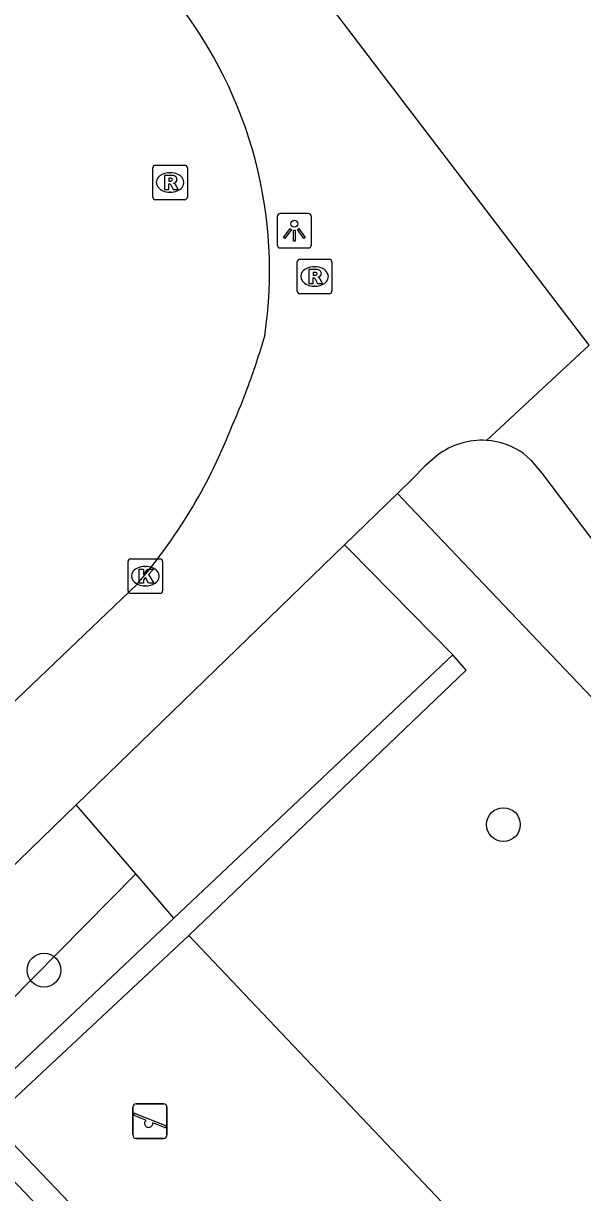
# Model space of a CAD drawing. Extents: x 159353 to 160616, y 385893 to 387321.
# Drawn here: x 160015.86 to 160032.04, y 386485.93 to 386519.74 of the extents above; entities that cross this region are included whole.
import ezdxf

# ---------------------------------------------------------------- set-up
doc = ezdxf.new("R2010")
doc.units = 0
for name, color, linetype in [('IMGEO_Boom', 7, 'Continuous'), ('IMGEO_Groenvoorziening', 7, 'Continuous'), ('IMGEO_Haag', 7, 'Continuous'), ('IMGEO_Kolk', 7, 'Continuous'), ('IMGEO_Lichtpunt', 7, 'Continuous'), ('IMGEO_Rijbaan_lokaal_open', 7, 'Continuous'), ('IMGEO_Rioolput', 7, 'Continuous'), ('IMGEO_Speelvoorziening', 7, 'Continuous'), ('IMGEO_Voetpad_open', 7, 'Continuous')]:
    doc.layers.add(name, color=color, linetype=linetype)

msp = doc.modelspace()

# ---------------------------------------------------------------- linework, layer by layer
at = {"layer": 'IMGEO_Boom'}
for centre in [(160029.744, 386496.572), (160016.454, 386492.365)]:
    msp.add_circle(centre, 0.489, dxfattribs=at)
at = {"layer": 'IMGEO_Groenvoorziening'}
for points in [[(160026.677, 386506.148), (160026.84, 386505.979), (160040.317, 386491.842)], [(160025.145, 386504.665), (160025.291, 386504.514), (160028.281, 386501.477)], [(160019.11, 386495.147), (160017.386, 386497.148)], [(160019.11, 386495.147), (160011.71, 386487.661), (160016.374, 386482.448)], [(160020.214, 386493.866), (160019.11, 386495.147)], [(160027.959, 386485.658), (160020.645, 386493.366)]]:
    msp.add_lwpolyline(points, dxfattribs=at)
at = {"layer": 'IMGEO_Haag'}
for points in [[(160028.281, 386501.477), (160020.214, 386493.866)], [(160020.645, 386493.366), (160028.663, 386501.036), (160028.281, 386501.477)], [(160020.214, 386493.866), (160013.949, 386487.955), (160017.844, 386483.9)], [(160022.186, 386480.414), (160014.91, 386488.015), (160020.645, 386493.366)]]:
    msp.add_lwpolyline(points, dxfattribs=at)
at = {"layer": 'IMGEO_Kolk'}
for p, q in [((160018.886, 386503.331), (160018.886, 386504.183)), ((160018.961, 386504.257), (160019.813, 386504.257)), ((160019.887, 386504.183), (160019.887, 386503.331)), ((160019.374, 386504.037), (160019.399, 386504.037)), ((160019.397, 386503.477), (160019.372, 386503.477)), ((160019.813, 386503.257), (160018.961, 386503.257))]:
    msp.add_line(p, q, dxfattribs=at)
for points in [[(160018.886, 386503.331), (160018.886, 386504.183)], [(160018.961, 386504.257), (160019.813, 386504.257)], [(160019.887, 386504.183), (160019.887, 386503.331)], [(160019.207, 386503.957), (160019.33, 386503.957), (160019.33, 386503.806), (160019.46, 386503.957), (160019.624, 386503.957), (160019.478, 386503.806), (160019.631, 386503.557), (160019.479, 386503.557), (160019.394, 386503.721), (160019.33, 386503.654), (160019.33, 386503.557), (160019.207, 386503.557), (160019.207, 386503.957)], [(160019.813, 386503.257), (160018.961, 386503.257)]]:
    msp.add_lwpolyline(points, dxfattribs=at)
for centre, start, end in [((160018.963, 386504.181), 91.552, 178.448), ((160018.963, 386504.181), 91.552, 178.448), ((160019.811, 386504.181), 1.552, 88.448), ((160019.811, 386504.181), 1.552, 88.448), ((160018.963, 386503.333), 181.552, 268.448), ((160018.963, 386503.333), 181.552, 268.448), ((160019.811, 386503.333), 271.552, 358.448), ((160019.811, 386503.333), 271.552, 358.448)]:
    msp.add_arc(centre, 0.0765, start, end, dxfattribs=at)
for centre, major_axis, ratio, start_param, end_param in [((160019.373, 386503.757), (-0.387, 0.002), 0.722429, 4.712389, 7.853982), ((160019.398, 386503.757), (-0.39, 0.002), 0.717154, 1.570796, 4.712389)]:
    msp.add_ellipse(centre, major_axis=major_axis, ratio=ratio, start_param=start_param, end_param=end_param, dxfattribs=at)
at = {"layer": 'IMGEO_Lichtpunt'}
for p, q in [((160024.1, 386514.244), (160023.292, 386514.244)), ((160024.1, 386514.244), (160023.292, 386514.244)), ((160023.198, 386514.149), (160023.198, 386513.342)), ((160023.198, 386514.149), (160023.198, 386513.342)), ((160024.194, 386513.342), (160024.194, 386514.149)), ((160024.194, 386513.342), (160024.194, 386514.149)), ((160023.292, 386513.248), (160024.1, 386513.248)), ((160023.292, 386513.248), (160024.1, 386513.248))]:
    msp.add_line(p, q, dxfattribs=at)
for points in [[(160023.572, 386513.813), (160023.611, 386513.785), (160023.423, 386513.523), (160023.385, 386513.55), (160023.572, 386513.813)], [(160023.674, 386513.765), (160023.721, 386513.765), (160023.721, 386513.443), (160023.674, 386513.443), (160023.674, 386513.765)], [(160023.784, 386513.785), (160023.822, 386513.812), (160024.009, 386513.55), (160023.97, 386513.522), (160023.784, 386513.785)]]:
    msp.add_lwpolyline(points, dxfattribs=at)
msp.add_circle((160023.697, 386513.947), 0.0994, dxfattribs=at)
for centre, start, end in [((160023.292, 386514.149), 90, 180), ((160023.292, 386514.149), 90, 180), ((160024.1, 386514.149), 0, 90), ((160024.1, 386514.149), 0, 90), ((160023.292, 386513.342), 180, 270), ((160023.292, 386513.342), 180, 270), ((160024.1, 386513.342), 270, 0), ((160024.1, 386513.342), 270, 360)]:
    msp.add_arc(centre, 0.0946, start, end, dxfattribs=at)
at = {"layer": 'IMGEO_Rijbaan_lokaal_open'}
msp.add_lwpolyline([(160007.428, 386492.331), (160007.635, 386492.538), (160010.491, 386495.26), (160015.452, 386500), (160019.142, 386503.515)], dxfattribs=at)
for centre, radius, start, end in [((160010.354, 386512.582), 12.626, 351.4682, 38.1704), ((160002.06, 386516.716), 21.631, 339.5904, 343.8758), ((160002.444, 386516.614), 21.235, 335.9509, 339.4885), ((160007.235, 386513.77), 15.714, 319.2616, 338.3004)]:
    msp.add_arc(centre, radius, start, end, dxfattribs=at)
at = {"layer": 'IMGEO_Rioolput'}
for p, q in [((160019.602, 386514.716), (160019.602, 386515.568)), ((160019.677, 386515.642), (160020.529, 386515.642)), ((160020.603, 386515.568), (160020.603, 386514.716)), ((160020.09, 386515.422), (160020.115, 386515.422)), ((160020.529, 386514.642), (160019.677, 386514.642)), ((160020.113, 386514.862), (160020.088, 386514.862)), ((160023.856, 386512.923), (160024.708, 386512.923)), ((160023.781, 386511.997), (160023.781, 386512.849)), ((160024.269, 386512.703), (160024.294, 386512.703)), ((160024.782, 386512.849), (160024.782, 386511.997)), ((160024.708, 386511.923), (160023.856, 386511.923)), ((160024.292, 386512.143), (160024.267, 386512.143))]:
    msp.add_line(p, q, dxfattribs=at)
for points in [[(160019.602, 386514.716), (160019.602, 386515.568)], [(160019.677, 386515.642), (160020.529, 386515.642)], [(160020.603, 386515.568), (160020.603, 386514.716)], [(160020.191, 386515.34), (160019.939, 386515.342), (160019.939, 386514.942)], [(160020.117, 386515.261), (160020.063, 386515.261), (160020.063, 386515.18)], [(160019.939, 386514.942), (160020.063, 386514.942), (160020.063, 386515.104), (160020.074, 386515.104)], [(160020.063, 386515.18), (160020.115, 386515.18)], [(160020.121, 386515.075), (160020.192, 386514.942), (160020.332, 386514.942), (160020.267, 386515.068)], [(160020.529, 386514.642), (160019.677, 386514.642)], [(160023.856, 386512.923), (160024.708, 386512.923)], [(160023.781, 386511.997), (160023.781, 386512.849)], [(160024.37, 386512.621), (160024.118, 386512.623), (160024.118, 386512.223)], [(160024.296, 386512.542), (160024.242, 386512.542), (160024.242, 386512.461)], [(160024.782, 386512.849), (160024.782, 386511.997)], [(160024.118, 386512.223), (160024.242, 386512.223), (160024.242, 386512.385), (160024.253, 386512.385)], [(160024.242, 386512.461), (160024.294, 386512.461)], [(160024.3, 386512.356), (160024.371, 386512.223), (160024.511, 386512.223), (160024.446, 386512.349)], [(160024.708, 386511.923), (160023.856, 386511.923)]]:
    msp.add_lwpolyline(points, dxfattribs=at)
for centre, radius, start, end in [((160019.679, 386515.566), 0.0765, 91.552, 178.448), ((160019.679, 386515.566), 0.0765, 91.552, 178.448), ((160020.527, 386515.566), 0.0765, 1.552, 88.448), ((160020.527, 386515.566), 0.0765, 1.552, 88.448), ((160020.123, 386515.165), 0.0964, 77.0061, 93.1865), ((160020.137, 386515.222), 0.0378, 276.6634, 79.6772), ((160020.19, 386515.23), 0.109, 350.3612, 89.416), ((160020.073, 386515.051), 0.0533, 26.0293, 88.6989), ((160020.099, 386515.369), 0.19, 274.7715, 282.9687), ((160020.188, 386515.23), 0.112, 277.5842, 350.9817), ((160020.172, 386515.015), 0.108, 29.5134, 73.7905), ((160019.679, 386514.718), 0.0765, 181.552, 268.448), ((160019.679, 386514.718), 0.0765, 181.552, 268.448), ((160020.527, 386514.718), 0.0765, 271.552, 358.448), ((160020.527, 386514.718), 0.0765, 271.552, 358.448), ((160023.858, 386512.847), 0.0765, 91.552, 178.448), ((160023.858, 386512.847), 0.0765, 91.552, 178.448), ((160024.706, 386512.847), 0.0765, 1.552, 88.448), ((160024.706, 386512.847), 0.0765, 1.552, 88.448), ((160024.302, 386512.446), 0.0964, 77.0061, 93.1865), ((160024.316, 386512.503), 0.0378, 276.6634, 79.6772), ((160024.369, 386512.511), 0.109, 350.3612, 89.416), ((160024.252, 386512.332), 0.0533, 26.0293, 88.6989), ((160024.278, 386512.65), 0.19, 274.7715, 282.9687), ((160024.367, 386512.511), 0.112, 277.5842, 350.9817), ((160024.351, 386512.296), 0.108, 29.5134, 73.7905), ((160023.858, 386511.999), 0.0765, 181.552, 268.448), ((160023.858, 386511.999), 0.0765, 181.552, 268.448), ((160024.706, 386511.999), 0.0765, 271.552, 358.448), ((160024.706, 386511.999), 0.0765, 271.552, 358.448)]:
    msp.add_arc(centre, radius, start, end, dxfattribs=at)
for centre, major_axis, ratio, start_param, end_param in [((160020.089, 386515.142), (-0.387, 0.002), 0.722429, 4.712389, 7.853982), ((160020.114, 386515.142), (-0.39, 0.002), 0.717154, 1.570796, 4.712389), ((160024.268, 386512.423), (-0.387, 0.002), 0.722429, 4.712389, 7.853982), ((160024.293, 386512.423), (-0.39, 0.002), 0.717154, 1.570796, 4.712389)]:
    msp.add_ellipse(centre, major_axis=major_axis, ratio=ratio, start_param=start_param, end_param=end_param, dxfattribs=at)
at = {"layer": 'IMGEO_Speelvoorziening'}
for p, q in [((160019.022, 386487.598), (160019.022, 386488.398)), ((160019.022, 386488.398), (160019.022, 386487.598)), ((160019.091, 386488.223), (160019.967, 386487.87)), ((160019.122, 386488.498), (160019.912, 386488.498)), ((160019.912, 386488.498), (160019.122, 386488.498)), ((160020.012, 386488.398), (160020.012, 386487.598)), ((160020.012, 386487.598), (160020.012, 386488.398)), ((160019.405, 386488.026), (160019.066, 386488.163)), ((160019.943, 386487.81), (160019.603, 386487.947)), ((160019.912, 386487.498), (160019.122, 386487.498)), ((160019.122, 386487.498), (160019.912, 386487.498))]:
    msp.add_line(p, q, dxfattribs=at)
for centre, radius, start, end in [((160019.122, 386488.398), 0.1, 90, 180), ((160019.122, 386488.398), 0.1, 90, 180), ((160019.079, 386488.193), 0.0327, 68.078, 248.078), ((160019.912, 386488.398), 0.1, 0, 90), ((160019.912, 386488.398), 0.1, 360, 90), ((160019.484, 386487.936), 0.12, 130.9928, 5.1632), ((160019.955, 386487.84), 0.0327, 248.078, 68.078), ((160019.122, 386487.598), 0.1, 180, 270), ((160019.122, 386487.598), 0.1, 180, 270), ((160019.912, 386487.598), 0.1, 270, 0), ((160019.912, 386487.598), 0.1, 270, 0)]:
    msp.add_arc(centre, radius, start, end, dxfattribs=at)
at = {"layer": 'IMGEO_Voetpad_open'}
for points in [[(160032.226, 386510.438), (160009.619, 386540.052)], [(160032.226, 386510.438), (160029.258, 386507.683)], [(160027.84, 386507.253), (160027.469, 386506.933), (160027.12, 386506.577), (160026.677, 386506.148)], [(160030.329, 386507.303), (160030.537, 386507.114), (160030.853, 386506.739), (160040.2, 386494.386), (160040.527, 386493.916)], [(160026.677, 386506.148), (160025.145, 386504.665)], [(160017.386, 386497.148), (160020.169, 386499.845), (160025.145, 386504.665)], [(160017.386, 386497.148), (160017.382, 386497.144), (160010.072, 386490.061), (160009.395, 386489.417)]]:
    msp.add_lwpolyline(points, dxfattribs=at)
for centre, radius, start, end in [((160029.12, 386505.584), 2.104, 86.2508, 127.4884), ((160029.12, 386505.594), 2.093, 54.7131, 86.2166)]:
    msp.add_arc(centre, radius, start, end, dxfattribs=at)

doc.saveas('drawing.dxf')
